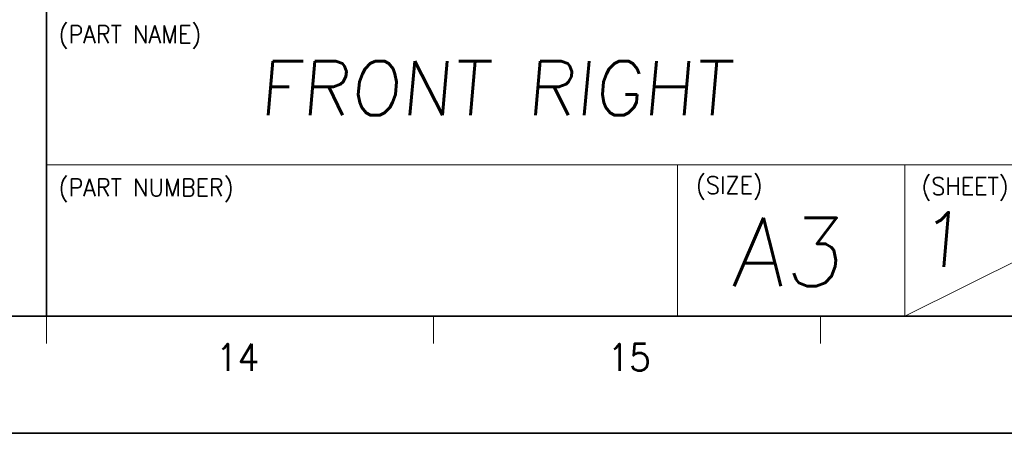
# Model space of a CAD drawing. Header units: millimetres. Extents: x 4497 to 11741, y 5958 to 12619.
# Tile 268 of 424: x 5943 to 6007, y 10625 to 10652. Entities that reach past the tile are written whole.
import ezdxf
from ezdxf.enums import TextEntityAlignment as Align

# ---------------------------------------------------------------- set-up
doc = ezdxf.new("R2010")
doc.units = ezdxf.units.MM
doc.header["$LTSCALE"] = 0.8
doc.layers.get('0').update_dxf_attribs({"linetype": 'CONTINUOUS', "lineweight": 0})
doc.layers.add('2', color=3, linetype='CONTINUOUS', lineweight=0)
doc.styles.get("Standard").update_dxf_attribs({"font": 'romans.shx', "width": 0.8, "oblique": 5, "bigfont": 'whgtxt.shx'})

msp = doc.modelspace()

# ---------------------------------------------------------------- linework, layer by layer
at = {"color": 7, "linetype": 'Continuous', "lineweight": 35}
for p, q in [((5944.959, 10632.799), (5944.959, 10695.682)), ((5617.969, 10632.799), (6020.418, 10632.799))]:
    msp.add_line(p, q, dxfattribs=at)
at = {"color": 7, "linetype": 'Continuous'}
for p, q in [((5944.959, 10642.642), (6020.418, 10642.642)), ((5985.969, 10632.799), (5985.969, 10642.642)), ((6000.733, 10632.799), (6000.733, 10642.642)), ((6000.733, 10632.799), (6020.418, 10642.642)), ((5944.959, 10631.04), (5944.959, 10632.799)), ((5944.959, 10632.799), (6020.418, 10632.799)), ((5944.959, 10632.799), (6020.418, 10632.799)), ((5962.162, 10632.799), (6020.418, 10632.799)), ((5970.112, 10631.04), (5970.112, 10632.799)), ((5995.265, 10631.04), (5995.265, 10632.799))]:
    msp.add_line(p, q, dxfattribs=at)
at = {"color": 7, "linetype": 'Continuous', "lineweight": 35}
msp.add_lwpolyline([(5608.314, 10922.191), (5608.314, 10625.191), (6028.314, 10625.191), (6028.314, 10922.191)], close=True, dxfattribs=at)

# ---------------------------------------------------------------- texts
at = {"color": 7, "linetype": 'Continuous', "width": 0.933333}
for s, height, p in [('(PART NAME)', 1.14083, (5945.763, 10651.699)), ('(PART NUMBER)', 1.14083, (5945.763, 10641.744)), ('(SIZE)', 1.1408, (5987.175, 10641.891)), ('(SHEET)', 1.1408, (6001.823, 10641.83))]:
    msp.add_text(s, height=height, dxfattribs=at).set_placement(p, align=Align.TOP_LEFT)
at = {"linetype": 'Continuous', "oblique": 5}
for s, height, p in [('A3', 4.4313, (5989.465, 10634.767)), ('1', 3.545, (6001.601, 10636.012))]:
    msp.add_text(s, height=height, dxfattribs=at).set_placement(p)
at = {"color": 7, "linetype": 'Continuous', "width": 0.933333}
for s, p in [('14', (5957.381, 10630.126)), ('15', (5982.829, 10630.126))]:
    msp.add_text(s, height=1.759, dxfattribs=at).set_placement(p, align=Align.MIDDLE_CENTER)
at = {"layer": '2', "oblique": 5}
msp.add_text('FRONT RIGHT', height=3.52342, dxfattribs=at).set_placement((5958.771, 10645.866))

doc.saveas('drawing.dxf')
